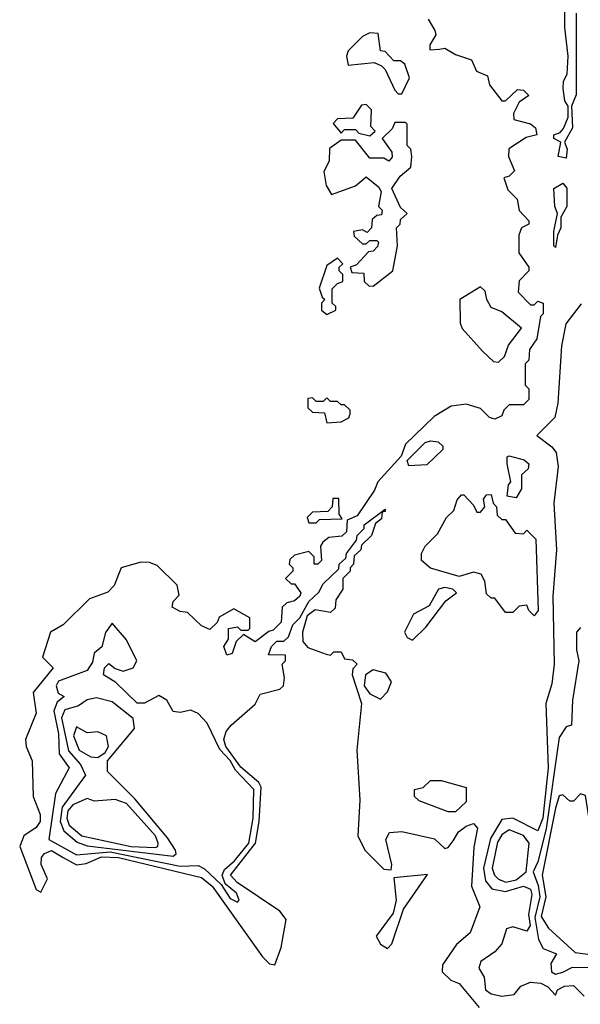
# Model space of a CAD drawing. Extents: x 2889633 to 3052318, y 540750 to 918690.
# Tile 469 of 656: x 3022396 to 3023964, y 761784 to 764537. Entities that reach past the tile are written whole.
import ezdxf

# ---------------------------------------------------------------- set-up
doc = ezdxf.new("R2010")
doc.units = 0

msp = doc.modelspace()

# ---------------------------------------------------------------- linework, layer by layer
at = {"layer": '0CON02XD'}
for points in [[(3023925, 764150), (3023902.5, 764155), (3023910, 764195), (3023890, 764205), (3023890, 764215), (3023908.3, 764221.7), (3023917, 764233), (3023930, 764265), (3023930, 764295), (3023920.7, 764310.7), (3023916.7, 764345), (3023917.5, 764365), (3023927.5, 764385), (3023930, 764435), (3023921.2, 764515), (3023920, 764665)], [(3023538.3, 764538.3), (3023557, 764507), (3023560, 764495), (3023543, 764467), (3023543, 764453), (3023570, 764455)], [(3023952.5, 764555), (3023953, 764327), (3023940, 764295), (3023942.5, 764235), (3023920, 764195), (3023927.5, 764175), (3023925, 764150)], [(3023465, 764330), (3023486.7, 764375), (3023473, 764413), (3023461.7, 764421.7), (3023442.5, 764422.5), (3023418.3, 764448.3), (3023405, 764450), (3023398.3, 764498.3), (3023375, 764500), (3023355, 764490), (3023315, 764450), (3023310, 764435), (3023315, 764410), (3023387.5, 764417.5), (3023408.3, 764408.3), (3023418.3, 764398.3), (3023445, 764340), (3023455, 764330), (3023465, 764330)], [(3023570, 764455), (3023585, 764457.5), (3023615, 764440), (3023660, 764425), (3023673.6, 764393.6), (3023705, 764380), (3023710, 764355), (3023745, 764310), (3023755, 764310), (3023788.3, 764341.7), (3023805, 764340), (3023820, 764325), (3023793.3, 764306.7), (3023777.5, 764275), (3023778.3, 764258.3), (3023825, 764246.2), (3023838.8, 764235), (3023842.5, 764215), (3023812.5, 764207.5), (3023763.9, 764176.1), (3023763.3, 764155), (3023780, 764115), (3023765, 764100), (3023750, 764095), (3023761.7, 764061.7), (3023787.5, 764035), (3023793.3, 764003.3), (3023820, 763975), (3023820, 763965), (3023800, 763955), (3023792.5, 763935), (3023792.5, 763885), (3023820, 763845), (3023820, 763835), (3023793.3, 763806.7), (3023790, 763775), (3023825, 763740), (3023835, 763740), (3023845, 763750), (3023860, 763745), (3023860, 763715), (3023853, 763707), (3023842.5, 763645), (3023822.5, 763615), (3023820, 763585), (3023810, 763575), (3023810, 763515), (3023820, 763505), (3023820, 763475), (3023805, 763460), (3023765, 763460), (3023750, 763445), (3023745, 763430), (3023725, 763420), (3023710, 763425), (3023685, 763450), (3023645, 763462.5), (3023603, 763457), (3023555, 763427.5), (3023475, 763350), (3023463, 763317), (3023397.5, 763245), (3023388.3, 763221.7), (3023340, 763150), (3023311.7, 763138.3), (3023310, 763105), (3023297, 763093), (3023260.7, 763089.3), (3023243.6, 763076.4), (3023237.5, 763065), (3023240, 763025), (3023230, 763015), (3023220, 763015), (3023220, 763035), (3023205, 763050), (3023165, 763040), (3023151.7, 763028.3), (3023150, 763015), (3023160, 763005), (3023160, 762995), (3023140, 762975), (3023155, 762960), (3023165, 762960), (3023182.5, 762935), (3023180, 762925), (3023165, 762912.5), (3023143.3, 762906.7), (3023130, 762895), (3023127, 762853), (3023105, 762830), (3023093, 762827), (3023055, 762797.5), (3023021.7, 762818.3), (3023001.7, 762798.3), (3022990, 762765), (3022975, 762760), (3022967.5, 762785), (3022980, 762805), (3022980, 762835), (3023005, 762840), (3023015, 762830), (3023035, 762830), (3023040, 762835), (3023040, 762865), (3022995, 762890), (3022953.6, 762866.4), (3022948.3, 762851.7), (3022927.5, 762832.5), (3022905, 762842.5), (3022865, 762880), (3022845, 762882.5), (3022822.5, 762895), (3022825, 762910), (3022841.7, 762928.3), (3022836.4, 762956.4), (3022780.7, 763010.7), (3022759.3, 763019.3), (3022735, 763020), (3022680, 763005), (3022660, 762955), (3022643, 762937), (3022591.7, 762918.3), (3022517.5, 762845), (3022482.5, 762825), (3022460, 762755), (3022490, 762725), (3022433.6, 762656.4), (3022441.7, 762598.3), (3022412.5, 762525), (3022414.2, 762505), (3022431.2, 762465), (3022433.8, 762365), (3022453.3, 762315), (3022453.3, 762295), (3022441.7, 762278.3), (3022408, 762255), (3022396, 762225), (3022442, 762105), (3022455, 762097.5), (3022473.8, 762135), (3022455.7, 762175), (3022457.1, 762195), (3022465, 762205.7), (3022485, 762214.4), (3022517.5, 762195), (3022555, 762174.3), (3022582.4, 762177.6), (3022625, 762196.4), (3022672.5, 762195), (3022905, 762138.6), (3022934.4, 762115), (3023075, 761916.7), (3023095, 761897.5), (3023110, 761895), (3023127, 761943), (3023141.7, 762021.7), (3023123.3, 762045), (3023004.2, 762125), (3022985.7, 762145), (3023055.3, 762234.7), (3023066.2, 762295), (3023071.5, 762391.5), (3023064.6, 762404.6), (3023015, 762446.9), (3022972.5, 762505), (3022966.7, 762525), (3022973.3, 762546.7), (3022987.5, 762565), (3023055, 762623.8), (3023068.3, 762651.7), (3023123.8, 762665), (3023134, 762675), (3023137, 762697), (3023130, 762735), (3023140, 762745), (3023140, 762760), (3023091.7, 762761.7), (3023100, 762785), (3023115, 762800), (3023135, 762800), (3023148.3, 762811.7), (3023160, 762845), (3023180, 762865), (3023205, 762910), (3023233, 762937), (3023245, 762960), (3023288.3, 763001.7), (3023290, 763015), (3023308.3, 763031.7), (3023310, 763045), (3023338.3, 763081.7), (3023340, 763095), (3023360, 763115), (3023360, 763125), (3023418.3, 763168.3), (3023418.3, 763161.7), (3023410, 763160), (3023408.3, 763141.7), (3023391.7, 763128.3), (3023380, 763095), (3023351.7, 763068.3), (3023350, 763055), (3023331.7, 763038.3), (3023330, 763015), (3023320, 763005), (3023320, 762995), (3023300, 762975), (3023300, 762945), (3023280, 762915), (3023278.3, 762891.7), (3023265, 762880), (3023223, 762887), (3023200, 762870), (3023186.7, 762825), (3023188.3, 762798.3), (3023201.7, 762781.7), (3023253, 762763), (3023265, 762760), (3023275, 762770), (3023295, 762770), (3023305, 762750), (3023327, 762747), (3023340, 762735), (3023327.5, 762722.5), (3023326.2, 762705), (3023351.9, 762625), (3023339.2, 762495), (3023347.5, 762355), (3023342, 762255), (3023361.2, 762215), (3023415, 762162.5), (3023435, 762160), (3023436.7, 762175), (3023420, 762245), (3023430, 762265), (3023465, 762267.5), (3023556.7, 762246.7), (3023585, 762220), (3023595, 762222.5), (3023608.3, 762241.7), (3023623.6, 762266.4), (3023645, 762282.5), (3023665, 762290), (3023677, 762277), (3023666.4, 762223.6), (3023660, 762115), (3023683, 762057), (3023656.1, 761983.9), (3023618.3, 761951.7), (3023578.8, 761895), (3023577.5, 761875), (3023601.7, 761851.7), (3023625, 761842.5), (3023681.2, 761775)], [(3023375, 764212.5), (3023390, 764225), (3023378.3, 764238.3), (3023380, 764285), (3023365, 764300), (3023351.7, 764298.3), (3023328.3, 764261.7), (3023285, 764260), (3023273, 764247), (3023295, 764220), (3023305, 764230), (3023335, 764230), (3023345, 764220), (3023375, 764212.5)], [(3023385, 763792.5), (3023440, 763835), (3023452.5, 763905), (3023450, 763955), (3023460, 763965), (3023461.7, 763978.3), (3023480, 763995), (3023461.7, 764011.7), (3023436.7, 764065), (3023460, 764100), (3023490, 764125), (3023492.5, 764155), (3023490, 764175), (3023480, 764185), (3023480, 764245), (3023475, 764250), (3023445, 764250), (3023438.3, 764231.7), (3023410, 764205), (3023437, 764167), (3023437.5, 764152.5), (3023428.3, 764141.7), (3023415, 764150), (3023375, 764150), (3023335, 764200), (3023295, 764200), (3023263, 764177), (3023261.7, 764141.7), (3023247, 764113), (3023253.6, 764073.6), (3023268.3, 764048.3), (3023335, 764072.5), (3023365, 764097.5), (3023400, 764070), (3023407, 764057), (3023400, 764015), (3023410, 764005), (3023408.3, 763991.7), (3023395, 763990), (3023381.7, 763978.3), (3023380, 763955), (3023368.3, 763941.7), (3023355, 763950), (3023330, 763945), (3023331.7, 763931.7), (3023355, 763910), (3023365, 763910), (3023375, 763920), (3023395, 763920), (3023400, 763915), (3023397, 763903), (3023385, 763890), (3023371.7, 763888.3), (3023338.3, 763851.7), (3023320, 763845), (3023325, 763830), (3023358.3, 763828.3), (3023360, 763805), (3023373, 763793), (3023385, 763792.5)], [(3023895, 763900), (3023890, 763905), (3023890, 763945), (3023900, 763995), (3023892.5, 764015), (3023890, 764065), (3023915, 764080), (3023926.4, 764066.4), (3023926.7, 764015), (3023910, 763985), (3023910, 763955), (3023900, 763935), (3023895, 763900)], [(3023255, 763712.5), (3023280, 763725), (3023280, 763735), (3023270, 763745), (3023270, 763785), (3023285, 763800), (3023300, 763805), (3023300, 763825), (3023290, 763835), (3023290, 763845), (3023300, 763855), (3023285, 763870), (3023255, 763850), (3023233.6, 763786.4), (3023241.7, 763761.7), (3023250, 763755), (3023240, 763745), (3023240, 763725), (3023255, 763712.5)], [(3023735, 763580), (3023752.5, 763595), (3023763, 763627), (3023800, 763675), (3023745, 763720), (3023715, 763732.5), (3023702.5, 763755), (3023698.3, 763778.3), (3023685, 763790), (3023627.5, 763755), (3023628.3, 763688.3), (3023633.6, 763673.6), (3023690.7, 763610.7), (3023721.7, 763581.7), (3023735, 763580)], [(3023967, 763743), (3023923.6, 763686.4), (3023911.2, 763625), (3023901.2, 763465), (3023892.5, 763425), (3023842.5, 763375), (3023885, 763343.3), (3023897.1, 763327.1), (3023902.3, 763287.7), (3023890, 763185), (3023898, 763055), (3023887.5, 762925), (3023890.8, 762735), (3023885, 762680), (3023867.5, 762625), (3023874.5, 762445), (3023859.2, 762305), (3023845, 762268.8), (3023775, 762304.2), (3023745, 762301.2), (3023712.6, 762247.4), (3023693.1, 762165), (3023699.4, 762129.4), (3023717.1, 762107.1), (3023755, 762099.4), (3023805, 762114.2), (3023825, 762106.2), (3023828.3, 762091.7), (3023819.5, 762035), (3023824, 762005), (3023815, 761988.8), (3023775, 762001.2), (3023757.5, 761995), (3023745, 761953.3), (3023725, 761931.2), (3023686.1, 761903.9), (3023680, 761885), (3023695, 761860), (3023698.8, 761825), (3023715, 761813.8), (3023745, 761806.7), (3023778.8, 761811.2), (3023797.5, 761835), (3023825, 761846.2), (3023853.6, 761843.6), (3023873, 761833), (3023895, 761810), (3023900, 761825), (3023920, 761835), (3023945, 761836.7), (3023975, 761806.7)], [(3023255, 763410), (3023295, 763412.5), (3023316.4, 763423.6), (3023320, 763435), (3023320, 763445), (3023305, 763460), (3023295, 763460), (3023285, 763470), (3023265, 763470), (3023255, 763480), (3023245, 763470), (3023225, 763470), (3023215, 763480), (3023201.7, 763478.3), (3023201.7, 763451.7), (3023215, 763440), (3023248.3, 763438.3), (3023255, 763410)], [(3023485, 763290), (3023480, 763305), (3023530, 763355), (3023545, 763360), (3023567, 763357), (3023580, 763345), (3023580, 763335), (3023535, 763292.5), (3023485, 763290)], [(3023785, 763200), (3023760, 763205), (3023763, 763237), (3023770, 763245), (3023760, 763295), (3023760, 763315), (3023765, 763317.5), (3023807, 763307), (3023820, 763295), (3023818.3, 763281.7), (3023800, 763265), (3023800, 763225), (3023785, 763200)], [(3023225, 763130), (3023235, 763140), (3023298.3, 763141.7), (3023290, 763155), (3023288.3, 763198.3), (3023271.7, 763198.3), (3023270, 763175), (3023258.3, 763161.7), (3023215, 763160), (3023200, 763145), (3023205, 763130), (3023225, 763130)], [(3023835, 762870), (3023820, 762885), (3023815, 762900), (3023793, 762897), (3023775, 762880), (3023755, 762880), (3023725, 762920), (3023715, 762920), (3023701.7, 762931.7), (3023697, 762967), (3023687, 762987), (3023665, 762992.5), (3023625, 762980), (3023545, 763003.3), (3023520, 763025), (3023520, 763045), (3023530, 763065), (3023565, 763100), (3023590, 763145), (3023610, 763165), (3023620, 763195), (3023631.7, 763208.3), (3023638.3, 763208.3), (3023665, 763180), (3023675, 763160), (3023685, 763160), (3023697.5, 763175), (3023693, 763197), (3023701.7, 763208.3), (3023715, 763210), (3023720, 763185), (3023730, 763175), (3023731.7, 763151.7), (3023745, 763140), (3023755, 763140), (3023781.7, 763101.7), (3023805, 763100), (3023815, 763110), (3023840, 763085), (3023846.7, 762885), (3023835, 762870)], [(3023495, 762802.5), (3023531.7, 762838.3), (3023588, 762912), (3023617.5, 762935), (3023607.5, 762945), (3023585, 762950), (3023567.5, 762945), (3023541.7, 762898.3), (3023497.5, 762875), (3023472.5, 762825), (3023480, 762810), (3023495, 762802.5)], [(3023005, 762070), (3023010, 762075), (3023002.5, 762095), (3022970.8, 762120.8), (3022962.5, 762145), (3022969.3, 762160.7), (3022996.9, 762185), (3023036.7, 762235), (3023048.9, 762305), (3023050.8, 762385), (3022999.3, 762439.3), (3022985, 762465.8), (3022956.2, 762496.2), (3022920.7, 762570.7), (3022895, 762597.5), (3022875, 762606.7), (3022845, 762600), (3022825, 762602.5), (3022807.5, 762635), (3022785, 762647.5), (3022745, 762626.2), (3022725, 762626), (3022665, 762683.8), (3022630, 762705), (3022633.3, 762725), (3022645, 762736.7), (3022662.7, 762722.7), (3022685, 762715.6), (3022713.8, 762725), (3022723.8, 762745), (3022695, 762803.3), (3022655, 762850), (3022636.4, 762823.6), (3022626.1, 762783.9), (3022604.3, 762765.7), (3022599.4, 762740.6), (3022585, 762717.5), (3022505, 762687.5), (3022498, 762675), (3022503.9, 762653.9), (3022520, 762645), (3022501.2, 762628.8), (3022491.4, 762605), (3022505, 762540), (3022506, 762485), (3022534, 762445), (3022496.2, 762373.8), (3022477.5, 762245), (3022555, 762202.5), (3022649.2, 762210.8), (3022845, 762170.5), (3022895, 762172), (3022913.1, 762163.1), (3022959.2, 762119.2), (3022985, 762080), (3023005, 762070)], [(3023965, 762837.5), (3023953.8, 762825), (3023953.3, 762775), (3023960, 762745), (3023942.5, 762635), (3023940, 762565), (3023925, 762560), (3023905, 762530), (3023868.7, 762275), (3023845, 762182.5), (3023832.5, 762155), (3023846, 762116), (3023850.9, 762085), (3023837, 762027), (3023847.5, 761965), (3023860.7, 761940.7), (3023897.5, 761925), (3023882, 761898), (3023883.8, 761875), (3023895, 761868.8)], [(3023405, 762637.5), (3023425, 762657.5), (3023436.1, 762686.1), (3023420.5, 762710.5), (3023385, 762719.4), (3023363.1, 762705), (3023359.5, 762675), (3023375, 762652.5), (3023405, 762637.5)], [(3022825, 762198), (3022833.8, 762205), (3022832, 762215), (3022809.6, 762249.6), (3022718.5, 762358.5), (3022641.2, 762435), (3022641.9, 762465), (3022717.5, 762555), (3022713, 762583), (3022655, 762630), (3022610.7, 762640.7), (3022585, 762635.7), (3022560.9, 762619.1), (3022522.4, 762607.6), (3022512.7, 762585), (3022532.8, 762492.8), (3022566, 762455), (3022580, 762425), (3022514.6, 762335.4), (3022509.1, 762295), (3022519.1, 762269.1), (3022557.2, 762237.2), (3022585, 762227.5), (3022825, 762198)], [(3022615, 762474.2), (3022635, 762488), (3022644.2, 762505), (3022638.8, 762535), (3022615, 762546), (3022585, 762543.3), (3022555, 762560), (3022546.2, 762535), (3022562, 762495), (3022595, 762476), (3022615, 762474.2)], [(3023615, 762322.5), (3023595, 762322.5), (3023513, 762353), (3023500, 762365), (3023500, 762385), (3023525, 762390), (3023545, 762410), (3023575, 762410), (3023645, 762390), (3023645, 762350), (3023615, 762322.5)], [(3023985, 761924.2), (3024005, 761928.8), (3024036, 761955), (3024048.2, 762005), (3024051.1, 762075), (3024031.9, 762155), (3023996.7, 762255), (3023978.3, 762368.3), (3023965, 762372.5), (3023945, 762352.5), (3023935, 762352.5), (3023915, 762370), (3023905, 762367.5), (3023895, 762332.5), (3023857.3, 762145), (3023867.9, 762085), (3023855, 762030), (3023875, 761996.7), (3023949.5, 761929.5), (3023985, 761924.2)], [(3022775, 762222.9), (3022782.5, 762225), (3022783.8, 762235), (3022775.8, 762255), (3022695, 762346), (3022663, 762357), (3022605, 762352.5), (3022585, 762360), (3022545, 762342), (3022531.1, 762325), (3022527.8, 762305), (3022534.4, 762285), (3022570, 762255), (3022707.5, 762225), (3022775, 762222.9)], [(3023756.1, 762126.1), (3023785, 762132.5), (3023812.5, 762155), (3023821.2, 762235), (3023805, 762255.8), (3023765, 762272), (3023745, 762258), (3023732.2, 762237.8), (3023718.1, 762165), (3023724.2, 762145), (3023735, 762134), (3023756.1, 762126.1)], [(3023425, 761940), (3023437, 761953), (3023469.3, 762050.7), (3023536.7, 762146.7), (3023442.5, 762137.5), (3023448.8, 762075), (3023440.7, 762039.3), (3023393.3, 761975), (3023405, 761952.5), (3023425, 761940)], [(3023895, 761868.8), (3023915, 761874), (3023942.3, 761887.7), (3024005, 761886.7)]]:
    msp.add_lwpolyline(points, dxfattribs=at)

doc.saveas('drawing.dxf')
